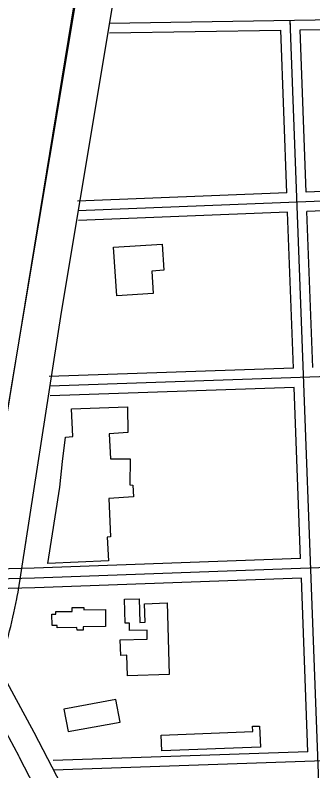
# Model space of a CAD drawing. Extents: x 3313442 to 3351311, y 721974 to 747360.
# Drawn here: x 3328908 to 3329367, y 735697 to 736863 of the extents above; entities that cross this region are included whole.
import ezdxf

# ---------------------------------------------------------------- set-up
doc = ezdxf.new("R2010")
doc.units = 0
for name, color, linetype in [('V-BLDG-OTLN', 7, 'Continuous'), ('V-RAIL-TRAK', 7, 'Continuous'), ('V-ROAD-CNTR', 7, 'Continuous')]:
    doc.layers.add(name, color=color, linetype=linetype)

msp = doc.modelspace()

# ---------------------------------------------------------------- linework, layer by layer
at = {"layer": 'V-BLDG-OTLN'}
for points in [[(3329064.4, 736429.7), (3329059.7, 736505), (3329134.7, 736509.7), (3329137.2, 736469.2), (3329118.5, 736468), (3329120.7, 736433.2)], [(3328958.2, 736017), (3328976.5, 736134.5), (3328981.1, 736174.1), (3328985.5, 736212), (3328996.7, 736212.7), (3328994.5, 736255.5), (3329081, 736258.4), (3329081.8, 736219.1), (3329052.7, 736216.7), (3329055, 736178.5), (3329085.2, 736178.5), (3329084.4, 736138.4), (3329089.1, 736137.6), (3329090.1, 736119.7), (3329052.4, 736117.2), (3329054.8, 736058.2), (3329049.6, 736057.3), (3329051.6, 736021.1)], [(3329081, 735843.5), (3329080.1, 735875.3), (3329070.6, 735875.1), (3329069.9, 735898.9), (3329111.6, 735900.1), (3329111.2, 735914.2), (3329084.3, 735913.4), (3329083.9, 735925), (3329077.5, 735924.8), (3329076.5, 735961.7), (3329099.1, 735962.3), (3329100.2, 735925.9), (3329108.1, 735926.2), (3329107.3, 735954.8), (3329142.1, 735955.9), (3329145.3, 735845.4)], [(3329047.2, 735919.4), (3329012.8, 735919.1), (3329012.9, 735913.9), (3329003.3, 735913.8), (3329003.2, 735917.9), (3328972.7, 735917.7), (3328972.7, 735921.2), (3328964.7, 735921.2), (3328964.6, 735938.5), (3328970.6, 735938.5), (3328970.6, 735942.6), (3328995.9, 735942.8), (3328995.8, 735948.9), (3329013.7, 735949), (3329013.7, 735945.5), (3329047, 735945.7)], [(3328989.4, 735757.4), (3329069.7, 735772.2), (3329063.3, 735806.8), (3328983, 735792)], [(3329134, 735727.6), (3329133, 735751.9), (3329274.3, 735757.5), (3329274, 735765.6), (3329284.6, 735766), (3329285.9, 735733.6)]]:
    msp.add_lwpolyline(points, close=True, dxfattribs=at)
at = {"layer": 'V-RAIL-TRAK'}
msp.add_lwpolyline([(3328890.3, 736217.5), (3328913.1, 736354.4), (3328944.6, 736541.8), (3328978.2, 736744.5), (3329038.1, 737103.1), (3329041.1, 737123), (3329044, 737136.8), (3329077.1, 737341.4), (3329114.6, 737566.7), (3329132.2, 737677.4), (3329145.4, 737752.5), (3329180.5, 737964.3), (3329220.8, 738203.2)], dxfattribs=at)
at = {"layer": 'V-ROAD-CNTR'}
for p, q in [((3329332.4, 736849.6), (3329333.1, 736849.6)), ((3328924.2, 736051.2), (3328924.2, 736050.8))]:
    msp.add_line(p, q, dxfattribs=at)
for points in [[(3328671.1, 734875.9), (3328690.1, 734993.8), (3328999.6, 736881.8), (3329336.3, 738887.1), (3329520.2, 740040.4)], [(3329516.7, 739622.8), (3329339.4, 738571.1), (3328978.7, 736404.5), (3328911.5, 735969.3)], [(3329053, 736850.7), (3329656, 736860.3)], [(3329385.8, 735418.9), (3329331.6, 736855.2)], [(3329347.2, 736840.4), (3329656.3, 736845.3)], [(3329053.2, 736835.7), (3329317.2, 736839.9)], [(3329326.6, 736588.7), (3329317.2, 736839.9)], [(3329356.6, 736589.9), (3329347.2, 736840.4)], [(3330731.3, 736644.4), (3329356.6, 736589.9)], [(3330826.8, 736633.2), (3329004.7, 736561)], [(3330827.4, 736618.2), (3329357.7, 736560)], [(3329326.6, 736588.7), (3329004.1, 736576)], [(3329327.8, 736558.8), (3329005.3, 736546)], [(3329336.8, 736318.4), (3329327.8, 736558.8)], [(3329366.8, 736319.4), (3329357.7, 736560)], [(3330921.6, 736358.4), (3328961.1, 736290.3)], [(3329336.8, 736318.4), (3328960.5, 736305.3)], [(3329338, 736288.4), (3328961.6, 736275.3)], [(3329347.9, 736024.3), (3329338, 736288.4)], [(3331148.9, 736071.5), (3330760.7, 736060.5), (3328937.8, 735994.4), (3327458.7, 735955.1), (3325793.6, 735902.5)], [(3328760.8, 736081.2), (3328936.7, 735756.3), (3329174.1, 735298.9), (3331685.5, 730453.7)], [(3329347.9, 736024.3), (3328937.3, 736009.4), (3328457.3, 735996.7)], [(3329349.1, 735994.3), (3328938.3, 735979.5), (3328796, 735975.7)], [(3329359.2, 735726.3), (3329349.1, 735994.3)], [(3330084.3, 735736.3), (3328967.1, 735697.7)], [(3329359.2, 735726.3), (3328966.6, 735712.7)], [(3328913.4, 735719.2), (3329483.8, 734613.6), (3331153.1, 731395.2)]]:
    msp.add_lwpolyline(points, dxfattribs=at)
for centre, radius, start, end in [((3328328.2, 736066.2), 591.3, 339.3781, 350.5609), ((3331023.2, 736842.4), 2390.1, 201.7686, 208.0283)]:
    msp.add_arc(centre, radius, start, end, dxfattribs=at)

doc.saveas('drawing.dxf')
